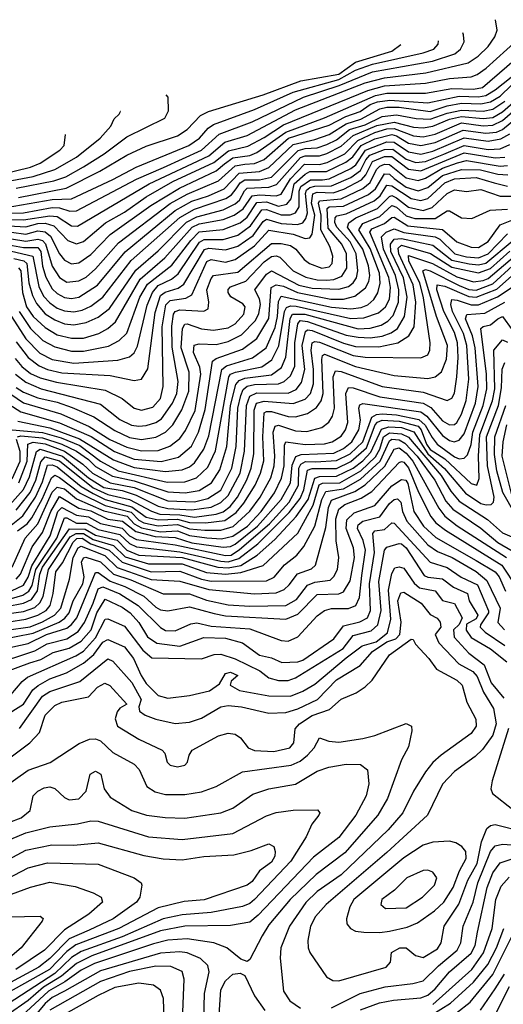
# Model space of a CAD drawing. Extents: x 1173029 to 1307123, y 522559 to 678521.
# Tile 547 of 623: x 1213480 to 1215488, y 666511 to 670597. Entities that reach past the tile are written whole.
import ezdxf

# ---------------------------------------------------------------- set-up
doc = ezdxf.new("R2010")
doc.units = 0

msp = doc.modelspace()

# ---------------------------------------------------------------- linework, layer by layer
at = {"layer": '0CON10XD'}
for points in [[(1213435, 669768.1), (1213495, 669765.9), (1213605, 669783.3), (1213635, 669779.5), (1213695, 669741.6), (1213719.7, 669740.3), (1214017, 669915), (1214265, 670031.4), (1214332.2, 670087.8), (1214425, 670116.3), (1214625, 670222.8), (1214915, 670334.4), (1214995, 670355.8), (1215165.9, 670375.9), (1215342.2, 670417.8), (1215383.7, 670445), (1215424.8, 670485), (1215453.1, 670525), (1215462.5, 670552.5), (1215455.8, 670596.7)], [(1213435, 669740.8), (1213505, 669736.8), (1213555, 669751.4), (1213585, 669751.6), (1213621.8, 669741.8), (1213679.7, 669679.7), (1213715, 669666.1), (1213745, 669676.5), (1213836.5, 669753.5), (1213915, 669798.3), (1214005, 669861.5), (1214115, 669924.5), (1214285.7, 670004.3), (1214346.9, 670053.1), (1214427.7, 670072.3), (1214495, 670107.6), (1214575, 670160.4), (1214925, 670303.1), (1214995, 670322.2), (1215165, 670333.4), (1215265, 670352.9), (1215355, 670360.1), (1215380.3, 670369.7), (1215417.1, 670395), (1215589.1, 670550.9)], [(1213435, 669793.3), (1213495, 669794.8), (1213615, 669817.8), (1213645, 669816), (1213688.4, 669801.6), (1213715, 669803), (1213964.8, 669935.2), (1214076.2, 669983.8), (1214234.6, 670055.4), (1214308.3, 670121.7), (1214445, 670172.4), (1214658.3, 670275), (1214806.1, 670323.9), (1214945, 670379.7), (1215194.3, 670424.3), (1215286.6, 670455), (1215311.1, 670475), (1215325.8, 670505), (1215323.4, 670533.4), (1215319.9, 670541.7)], [(1213422.9, 669817.1), (1213615, 669850.3), (1213695, 669853.6), (1213866.8, 669933.2), (1213963.2, 669985), (1214182.3, 670075), (1214226, 670105), (1214262.9, 670147.1), (1214285, 670161.6), (1214455, 670223.3), (1214615, 670295.3), (1214805, 670348), (1214875, 670387.3), (1214945, 670412.6), (1215155, 670459.5), (1215200, 670475), (1215217.4, 670495), (1215219.5, 670509)], [(1213445, 669715.3), (1213505, 669706.4), (1213555, 669720.1), (1213585.8, 669715.8), (1213607.9, 669697.9), (1213645.1, 669625.1), (1213665, 669599.2), (1213695, 669583), (1213725, 669587.2), (1213775, 669622.1), (1213855, 669705.2), (1214024.9, 669825.1), (1214142.7, 669897.3), (1214295, 669969.1), (1214330.9, 669999.1), (1214365, 670023.8), (1214435, 670033.1), (1214465, 670045.8), (1214585, 670130.3), (1214745, 670189.4), (1214957.9, 670282.1), (1215005, 670291.7), (1215165, 670291.9), (1215275, 670311.6), (1215365, 670308), (1215401.2, 670315), (1215634.7, 670515.3)], [(1213475, 669858.8), (1213672.5, 669897.5), (1213812.6, 669967.4), (1213925.1, 670034.9), (1214005, 670071.7), (1214135, 670115.2), (1214175, 670141.2), (1214230.7, 670199.3), (1214263.8, 670216.2), (1214490.4, 670285), (1214646.6, 670343.4), (1214805, 670370.9), (1214875, 670420.1), (1215025, 670466.2), (1215062, 670493.9)], [(1213445, 669687.8), (1213505, 669677.9), (1213555, 669686.4), (1213575, 669680.9), (1213587, 669667), (1213615, 669574.1), (1213645, 669527.4), (1213675, 669507.8), (1213725, 669512.3), (1213755, 669528.1), (1213795, 669562.5), (1213889.5, 669670.5), (1214105, 669833.8), (1214175, 669872.8), (1214305, 669928), (1214375, 669990.5), (1214415, 669996.7), (1214455, 669999.8), (1214495, 670016.5), (1214595.7, 670104.3), (1214765, 670159.1), (1214834.5, 670195.5), (1214893.3, 670215), (1214935.8, 670244.2), (1214965, 670255.8), (1215016.7, 670263.3), (1215175, 670251.2), (1215305, 670279.1), (1215385, 670276.8), (1215415, 670281.9), (1215454.2, 670305), (1215554.2, 670385)], [(1213435, 669661.8), (1213495, 669651.4), (1213555, 669651.6), (1213567.4, 669635), (1213574.4, 669574.4), (1213587.5, 669527.5), (1213615, 669479.2), (1213635, 669460.2), (1213665, 669443.9), (1213695, 669439.3), (1213725, 669445.5), (1213802.7, 669495), (1213917.2, 669632.8), (1214125, 669804.5), (1214195, 669843.6), (1214264.2, 669865.8), (1214328.8, 669895), (1214390.5, 669959.5), (1214475, 669966.6), (1214515, 669983.2), (1214615, 670079.3), (1214705, 670099.7), (1214765, 670120.5), (1214835.8, 670164.2), (1214896.4, 670183.6), (1214975, 670226.8), (1215005, 670233.4), (1215055, 670233.4), (1215185, 670215.4), (1215255, 670238.7), (1215315, 670250.4), (1215395, 670247.2), (1215434.7, 670255.3), (1215475, 670279.1), (1215522.3, 670325)], [(1213445, 669635.9), (1213534.8, 669614.8), (1213559, 669489), (1213579, 669449), (1213605, 669421.1), (1213635, 669399.9), (1213665, 669388.3), (1213705, 669384.6), (1213738.4, 669391.6), (1213775, 669408.4), (1213825.5, 669444.5), (1213942.9, 669597.1), (1214144.1, 669775.9), (1214205, 669810.3), (1214335.8, 669854.2), (1214359.6, 669870.4), (1214379, 669895), (1214395, 669919.6), (1214415, 669931.6), (1214475, 669931.4), (1214525, 669943.8), (1214635.8, 670054.2), (1214665, 670062.7), (1214715, 670065.5), (1214755, 670078.6), (1214795, 670098.5), (1214848.8, 670141.2), (1214915, 670161), (1214985, 670194.8), (1215045, 670201.4), (1215126.3, 670186.3), (1215185, 670183.3), (1215255, 670208.8), (1215315, 670221.1), (1215405, 670217), (1215445, 670224.9), (1215495, 670258.7)], [(1213455, 669606.1), (1213496.5, 669596.5), (1213509.5, 669585), (1213517.2, 669505), (1213532.2, 669452.2), (1213548.8, 669418.8), (1213585, 669376.1), (1213625, 669350.5), (1213665, 669334.9), (1213705, 669330.4), (1213755, 669339.4), (1213805, 669361.8), (1213852, 669398), (1213962.4, 669557.6), (1214055, 669637.6), (1214173, 669757), (1214215, 669778.8), (1214325, 669807.1), (1214375, 669832.4), (1214392.2, 669847.8), (1214413, 669887), (1214425, 669897.3), (1214515, 669901.2), (1214546.8, 669913.2), (1214645.5, 670025), (1214665, 670032.1), (1214725, 670031.2), (1214755, 670040.9), (1214815, 670071.3), (1214864, 670116), (1214962.5, 670157.5), (1215035, 670171.4), (1215115, 670150.4), (1215155, 670147.4), (1215195, 670154.6), (1215265, 670183.2), (1215315, 670194.4), (1215405, 670186.2), (1215445, 670191), (1215485, 670214.1), (1215575, 670292.7)], [(1213465, 669898), (1213621.8, 669928.2), (1213670.8, 669945), (1213745, 669986.3), (1213829.9, 670040.1), (1213925, 670111.2), (1214082, 670188), (1214098.3, 670218.3), (1214096, 670275), (1214088.3, 670284.2)], [(1213424.6, 669925), (1213535, 669945.8), (1213625, 669975.4), (1213715, 670026.5), (1213813.2, 670105), (1213858.8, 670155), (1213871.8, 670185), (1213892.2, 670205), (1213897.8, 670215), (1213896.8, 670216)], [(1213475, 669567.3), (1213484.3, 669555), (1213490.6, 669465), (1213508.2, 669405), (1213535.4, 669365), (1213585, 669318.6), (1213635, 669289.1), (1213695, 669274.3), (1213745, 669275.5), (1213807.9, 669295), (1213845, 669314.8), (1213877.5, 669342.5), (1213980.5, 669519.5), (1214082.2, 669607.8), (1214196.2, 669735), (1214225, 669749.7), (1214325, 669767), (1214371, 669785), (1214408.4, 669811.6), (1214445, 669865.1), (1214475, 669869.4), (1214545, 669866.2), (1214565, 669871.9), (1214603.8, 669936.2), (1214663.1, 669996.9), (1214725, 669995.6), (1214756.6, 670003.4), (1214829.4, 670040.6), (1214884.2, 670095.8), (1214955, 670129), (1215005, 670143.1), (1215035, 670144.8), (1215115, 670114.7), (1215155, 670110.7), (1215205, 670121.6), (1215315, 670168.8), (1215405, 670156.4), (1215445, 670158.7), (1215485, 670177.7), (1215568.8, 670251.2)], [(1213477.1, 669385), (1213524.9, 669314.9), (1213575.8, 669265.8), (1213625, 669238.4), (1213695, 669220.5), (1213745, 669220.8), (1213848, 669242), (1213893.4, 669265), (1213924.4, 669295.6), (1213977.9, 669445), (1214010.9, 669499.1), (1214111.5, 669578.5), (1214189.8, 669680.2), (1214225, 669715.6), (1214325, 669726.2), (1214395, 669753.8), (1214425, 669777.4), (1214465, 669837.7), (1214505, 669840.6), (1214555, 669823.4), (1214588.6, 669831.4), (1214607.2, 669852.8), (1214619.6, 669915), (1214665, 669956), (1214685, 669966.3), (1214753.4, 669966.6), (1214834.8, 670005.2), (1214862.8, 670027.2), (1214897.4, 670075), (1214955, 670102.4), (1215025, 670120.2), (1215045, 670114.9), (1215095, 670084.2), (1215145, 670074.7), (1215205, 670087.2), (1215322, 670138), (1215415, 670125.7), (1215460.3, 670129.7), (1215485, 670141.2), (1215580.1, 670219.9)], [(1213405, 669955.8), (1213525, 669984.6), (1213565, 670001.7), (1213646.2, 670055), (1213664.6, 670075), (1213670.5, 670120)], [(1213446.1, 669365), (1213505, 669272.3), (1213563.2, 669213.2), (1213615, 669185.9), (1213705, 669170.8), (1213886.7, 669183.3), (1213935, 669197.9), (1213955, 669214.7), (1213968.7, 669241.3), (1214008.5, 669411.5), (1214030.6, 669465), (1214055, 669492.9), (1214109.6, 669520.4), (1214137.4, 669542.6), (1214226.2, 669673.8), (1214245.4, 669684.6), (1214325, 669684.5), (1214385, 669702.3), (1214438.7, 669741.3), (1214485, 669807.9), (1214505, 669809), (1214565, 669786.3), (1214602.7, 669787.3), (1214625, 669794.6), (1214640, 669820), (1214640.4, 669885), (1214647.8, 669905), (1214687.9, 669932.1), (1214737.9, 669932.1), (1214765, 669935.8), (1214855, 669978.7), (1214876.3, 669995), (1214915.4, 670054.6), (1215005, 670089.5), (1215035, 670088.1), (1215095, 670048.7), (1215145, 670039.2), (1215195, 670051.7), (1215325, 670106.6), (1215425, 670092.7), (1215478.1, 670101.9), (1215515, 670122.6)], [(1213465, 669259.6), (1213515.1, 669195.1), (1213560.1, 669160.1), (1213595, 669144.7), (1213655, 669130.8), (1213855, 669119.8), (1213955, 669099.5), (1213985, 669105.3), (1214012.1, 669147.9), (1214041.7, 669381.7), (1214065, 669452.7), (1214083.8, 669466.2), (1214137.2, 669482.8), (1214160.8, 669499.2), (1214246.9, 669643.1), (1214265, 669648.9), (1214335, 669640.9), (1214385, 669657), (1214448.8, 669701.2), (1214490.4, 669759.6), (1214505, 669768.9), (1214565, 669750.7), (1214633.1, 669746.9), (1214655, 669753.4), (1214668.4, 669771.6), (1214675.1, 669794.9), (1214666.6, 669875), (1214671.4, 669888.6), (1214685, 669900.8), (1214705, 669906.2), (1214775, 669906.8), (1214855, 669941.1), (1214895, 669970.7), (1214917.4, 670015), (1214934.3, 670035), (1214995, 670058), (1215029, 670059), (1215085, 670017.4), (1215125, 670003.5), (1215165, 670008.7), (1215240.8, 670039.2), (1215325, 670075.1), (1215425, 670058.6), (1215475, 670060.9), (1215515, 670078.2)], [(1213461, 669191), (1213487.8, 669157.8), (1213525, 669127.8), (1213565, 669110.1), (1213632, 669092), (1213835, 669059.7), (1213905.3, 669025), (1213955.4, 668985), (1213985, 668975.6), (1214032, 668988), (1214064.8, 669025), (1214075.5, 669075), (1214072, 669322), (1214086.6, 669413.4), (1214105, 669431.7), (1214169.4, 669440.6), (1214195.1, 669454.9), (1214256.4, 669593.6), (1214275, 669601.5), (1214335, 669590.5), (1214375, 669601.1), (1214455, 669658.7), (1214515, 669723.1), (1214615, 669706.6), (1214665, 669688.8), (1214685, 669691.6), (1214695, 669706.9), (1214705.9, 669785), (1214692, 669835), (1214696.7, 669873.3), (1214715, 669880.3), (1214781.7, 669878.3), (1214826.4, 669893.6), (1214898.6, 669931.4), (1214917.7, 669952.3), (1214945, 670007.7), (1214995, 670028.3), (1215025, 670028.5), (1215095, 669976.2), (1215145, 669969.5), (1215325, 670043.5), (1215455, 670023.7), (1215495, 670026.3)], [(1213461.5, 669125), (1213505, 669092), (1213568.5, 669065), (1213815, 669000.5), (1213895, 668938.1), (1213944.2, 668914.2), (1213975, 668909.4), (1214005, 668913), (1214045.4, 668924.6), (1214069.1, 668940.9), (1214114.9, 669005), (1214132.6, 669045), (1214137.4, 669095), (1214112.8, 669237.2), (1214111.5, 669325), (1214118, 669375), (1214125, 669386.2), (1214145, 669392.9), (1214245, 669386.4), (1214262.6, 669397.4), (1214265.3, 669424.7), (1214257.1, 669475), (1214275, 669522.9), (1214285, 669534.8), (1214385, 669549.3), (1214525, 669668.1), (1214565, 669668.5), (1214605, 669659.3), (1214626, 669645), (1214661.1, 669601.1), (1214683.1, 669585), (1214735, 669565.6), (1214765, 669570.8), (1214778, 669585), (1214780.4, 669615), (1214768.4, 669655), (1214730, 669725), (1214731.5, 669785), (1214720.4, 669835), (1214724.6, 669845), (1214815, 669852.9), (1214905, 669896.4), (1214935, 669921.5), (1214961.1, 669975), (1214975, 669989.4), (1214995, 669997), (1215015, 669995.8), (1215085, 669940.4), (1215135, 669928.8), (1215165, 669938.5), (1215235, 669980.8), (1215297.6, 670002.4), (1215335, 670011.9), (1215475, 669989.1), (1215505, 669991.9)], [(1213465, 669070.5), (1213495, 669051), (1213555, 669026.7), (1213635, 669009), (1213697.5, 668987.5), (1213788, 668948), (1213875, 668891.4), (1213935, 668863), (1213985, 668854), (1214045, 668863.7), (1214085.7, 668885), (1214115.1, 668914.9), (1214152.7, 668977.3), (1214182.6, 669055), (1214183.8, 669133.8), (1214149.7, 669235), (1214155.8, 669315), (1214165, 669333.2), (1214175, 669334.8), (1214235, 669313.3), (1214285, 669307.6), (1214345, 669317.7), (1214375.2, 669335), (1214411.1, 669375), (1214415.7, 669405), (1214406.8, 669416.8), (1214356.9, 669446.9), (1214345.2, 669465), (1214345, 669476.7), (1214355, 669488), (1214418.5, 669511.5), (1214495, 669592.1), (1214525, 669614.1), (1214545, 669617), (1214560.7, 669610.7), (1214616, 669555), (1214667.6, 669527.6), (1214715, 669516.8), (1214755.5, 669515.5), (1214785, 669518.6), (1214818.1, 669531.9), (1214839, 669565), (1214836.4, 669625), (1214817.2, 669665), (1214760.8, 669730.8), (1214756.5, 669813.5), (1214765, 669819.9), (1214825, 669822.9), (1214928.5, 669871.5), (1214957, 669895), (1214995, 669956.8), (1215015, 669954.9), (1215035, 669938.2), (1215085, 669902.3), (1215135, 669886.7), (1215175, 669900.2), (1215235, 669950.6), (1215315, 669975.3), (1215393.7, 669973.7), (1215465, 669955.6), (1215507.6, 669952.4)], [(1213442.5, 669042.5), (1213495, 669006.6), (1213651, 668961), (1213768.6, 668908.6), (1213854.4, 668855), (1213925, 668822.2), (1213985, 668806.9), (1214055, 668808.6), (1214103.3, 668826.7), (1214145, 668858), (1214168.5, 668891.5), (1214208.3, 668975), (1214232, 669125), (1214227.2, 669155), (1214201.8, 669215), (1214204, 669246), (1214225, 669252.1), (1214295, 669249.3), (1214345, 669261), (1214400.6, 669289.4), (1214458.8, 669348.8), (1214473.1, 669376.9), (1214479.5, 669415), (1214475, 669438.2), (1214455.6, 669475), (1214505, 669540.2), (1214525, 669554.8), (1214639.3, 669495), (1214695, 669482.6), (1214805, 669478.4), (1214845, 669489.7), (1214865.2, 669504.8), (1214878.8, 669525), (1214884.6, 669555), (1214876.4, 669625), (1214852.2, 669675), (1214796.4, 669735), (1214788.8, 669755), (1214790.2, 669775), (1214797.1, 669782.9), (1214835, 669791.4), (1214952.2, 669845), (1214976.1, 669865), (1215005, 669910.5), (1215025, 669906.5), (1215105, 669854.5), (1215145, 669846.1), (1215175.4, 669854.6), (1215245, 669920.1), (1215285, 669936.4), (1215375, 669941.7), (1215450.2, 669919.8), (1215505, 669906)], [(1213485, 668969), (1213645, 668923.3), (1213776.4, 668866.4), (1213874, 668804), (1213955, 668773.4), (1214066.7, 668763.3), (1214138.9, 668781.1), (1214193, 668827), (1214222.1, 668885), (1214250.6, 668979.4), (1214280.7, 669179.3), (1214295, 669190.2), (1214405, 669228.7), (1214465, 669273.5), (1214513.9, 669356.1), (1214523.6, 669485), (1214545, 669496.7), (1214575, 669490.3), (1214634, 669464), (1214772.5, 669437.5), (1214825, 669436.6), (1214871.1, 669448.9), (1214915.5, 669484.5), (1214929.4, 669510.6), (1214933.7, 669535), (1214928, 669575), (1214904.4, 669645), (1214840.5, 669735), (1214846.7, 669753.3), (1214875.3, 669774.7), (1214965, 669812.6), (1215015, 669863.3), (1215025, 669866.5), (1215045, 669857.7), (1215095, 669818.9), (1215155, 669804.7), (1215192.9, 669817.1), (1215255, 669875.7), (1215285, 669890.9), (1215335, 669883.5), (1215395, 669891.8), (1215475, 669864.6), (1215525, 669864)], [(1214967, 669463), (1214976.1, 669503.9), (1214973.5, 669545), (1214935, 669647.7), (1214887.8, 669725), (1214905, 669751.1), (1214975, 669779.5), (1215025, 669825.1), (1215045, 669818.4), (1215085, 669783.2), (1215121, 669771), (1215205, 669771.6), (1215255, 669803.5), (1215265, 669804.1), (1215315, 669774), (1215358.1, 669771.9), (1215433.2, 669806.8), (1215505, 669810.7)], [(1213815.1, 668765), (1213888.8, 668725), (1214092.3, 668677.7), (1214165, 668678.4), (1214213.6, 668695), (1214260.6, 668739.4), (1214293.1, 668806.9), (1214348, 669115), (1214355.6, 669125), (1214376.3, 669133.7), (1214485, 669155.4), (1214526.6, 669185), (1214556.3, 669243.7), (1214579.9, 669385), (1214587.9, 669402.1), (1214605, 669409.2), (1214628, 669408), (1214855, 669357.1), (1214908.9, 669358.9), (1214970.1, 669379.9), (1214999.2, 669405), (1215015, 669437.3), (1215019.7, 669485), (1215013.4, 669526.6), (1214933.5, 669715), (1214941.6, 669728.4), (1214995, 669751), (1215025, 669776.2), (1215035, 669777.2), (1215091.7, 669741.7), (1215235.7, 669725.7), (1215295, 669674.5), (1215355, 669653.1), (1215385, 669651.5), (1215425, 669675.7), (1215475, 669744.8), (1215545, 669773.5)], [(1213471.1, 668865), (1213485, 668870), (1213575, 668861), (1213655, 668835.7), (1213715, 668806.4), (1213765, 668771.4), (1213795, 668742.1), (1213865, 668701.6), (1213955, 668682.4), (1214095, 668636.7), (1214167.5, 668632.5), (1214225, 668642.7), (1214275.9, 668675), (1214311.3, 668728.7), (1214340.2, 668825), (1214355.7, 668995), (1214376.9, 669083.2), (1214391, 669099), (1214415, 669108.6), (1214525, 669122.3), (1214567.4, 669152.6), (1214585, 669195.5), (1214603.6, 669356.4), (1214612.4, 669375), (1214664.1, 669374.1), (1214885, 669313.1), (1214935, 669317), (1214981, 669329), (1215008.4, 669345), (1215030.6, 669369.4), (1215052.5, 669425), (1215054.1, 669475), (1215040.9, 669535), (1214991.1, 669645), (1214982.3, 669695), (1215001.7, 669715), (1215035, 669728.3), (1215075, 669713.1), (1215205.3, 669695.3), (1215225, 669685.3), (1215287.1, 669625), (1215335, 669612.2), (1215385, 669608.8), (1215425.3, 669625), (1215505, 669708.4)], [(1214397.4, 669037.4), (1214407.6, 669062.4), (1214425, 669075.5), (1214455, 669082.1), (1214554.5, 669085.5), (1214578.3, 669095), (1214605, 669118.3), (1214621.8, 669158.2), (1214622.4, 669255), (1214634.5, 669335), (1214645, 669347.8), (1214675, 669344.8), (1214835, 669287.4), (1214885, 669278.7), (1214935, 669276.2), (1214985, 669283.4), (1215022.8, 669297.2), (1215048.1, 669315), (1215078.2, 669365), (1215088.6, 669445), (1215073.9, 669525), (1215020.8, 669635), (1215019.7, 669665), (1215034.3, 669685.7), (1215065, 669688.9), (1215195, 669660.8), (1215275, 669599.3), (1215346.8, 669583.2), (1215385, 669579.5), (1215415, 669585.9), (1215525, 669678)], [(1213437.8, 668582.2), (1213495, 668646.5), (1213520.8, 668699.2), (1213549.8, 668805), (1213565, 668814.4), (1213657.7, 668785), (1213765, 668695.5), (1213829.7, 668655), (1213905, 668642.2), (1213963.7, 668623.7), (1214055, 668577.3), (1214095, 668568.2), (1214195, 668562.4), (1214275, 668573.7), (1214315, 668593.2), (1214345, 668621.6), (1214394.7, 668715), (1214413.9, 668806.1), (1214421.8, 668995), (1214435.5, 669034.5), (1214465, 669048.3), (1214595, 669047.1), (1214627.5, 669062.5), (1214649.4, 669090.6), (1214663.2, 669145), (1214653.3, 669245), (1214666.7, 669303.3), (1214675, 669308.9), (1214695, 669306.6), (1214825, 669253.7), (1214875, 669240.2), (1214970.8, 669239.2), (1215050, 669255), (1215096.5, 669285), (1215117.3, 669322.7), (1215124.9, 669424.9), (1215113.5, 669496.5), (1215053.7, 669625), (1215052, 669648), (1215065, 669661.4), (1215186.1, 669626.1), (1215275, 669569), (1215385, 669546.3), (1215435, 669563.7), (1215515, 669635.6)], [(1213465, 668560.9), (1213523.5, 668635), (1213546.8, 668685), (1213567.6, 668762.4), (1213585, 668782.2), (1213645, 668765.3), (1213785, 668653.9), (1213845, 668626.2), (1213935.8, 668605.8), (1214026.9, 668556.9), (1214061.8, 668545), (1214145, 668542.5), (1214205, 668532.4), (1214296.1, 668543.9), (1214325, 668554), (1214353.2, 668576.8), (1214383.7, 668615), (1214423, 668687), (1214441, 668735), (1214452.5, 668795), (1214454.1, 668975.9), (1214463.8, 669005), (1214495, 669013.6), (1214615, 669003.6), (1214665, 669022.3), (1214687, 669045), (1214699.9, 669085), (1214700.4, 669145), (1214689.9, 669225), (1214694.5, 669255.5), (1214705, 669261.6), (1214725, 669257.8), (1214805, 669226.9), (1214865, 669202.9), (1214913.8, 669196.2), (1215145, 669193.3), (1215175, 669205.6), (1215183.4, 669225), (1215184.2, 669255), (1215157.4, 669442.6), (1215141.1, 669505), (1215096.4, 669595), (1215095, 669618), (1215194.4, 669584.4), (1215295, 669529.2), (1215365, 669508.4), (1215405, 669513.7), (1215425, 669522.7), (1215534.1, 669615)], [(1213437.1, 668492.9), (1213492.1, 668537.9), (1213545.6, 668615), (1213575, 668678.8), (1213595, 668748), (1213615, 668749.7), (1213635, 668741.5), (1213735, 668658.9), (1213785, 668630.5), (1213835, 668604.9), (1213945, 668574.4), (1214005, 668532.3), (1214055, 668521.4), (1214135, 668523.5), (1214185, 668509.4), (1214252, 668508), (1214332.3, 668517.7), (1214378.6, 668551.4), (1214410.3, 668589.7), (1214457.8, 668665), (1214480.2, 668715), (1214493.6, 668766.4), (1214489, 668865), (1214494.7, 668965.3), (1214505, 668971.3), (1214525, 668970.7), (1214595, 668950.3), (1214625, 668948.9), (1214675, 668962.1), (1214712.1, 668987.9), (1214731.4, 669015), (1214739.4, 669045), (1214734, 669186), (1214737.2, 669202.8), (1214745, 669209.2), (1214875, 669157.3), (1215035, 669120.6), (1215175, 669107.7), (1215205.2, 669114.8), (1215231.1, 669135), (1215252.6, 669187.4), (1215256.1, 669245), (1215211.2, 669365), (1215154.4, 669555), (1215165, 669560), (1215185, 669554.9), (1215305, 669493.6), (1215345, 669477.4), (1215375, 669473.8), (1215445, 669501.1), (1215526.3, 669575)], [(1213471, 668475), (1213510.3, 668505), (1213530.2, 668529.8), (1213573.6, 668606.4), (1213611.4, 668695), (1213625, 668705.8), (1213645, 668697), (1213731.4, 668631.4), (1213835, 668581.2), (1213942.8, 668552.8), (1213975, 668520.3), (1213995, 668508.9), (1214055, 668496.5), (1214135, 668501.6), (1214185, 668483.3), (1214248.2, 668478.2), (1214315, 668478.7), (1214366.4, 668493.6), (1214435, 668556.5), (1214478.2, 668615), (1214522.1, 668695), (1214536.2, 668745), (1214539.6, 668785), (1214532.6, 668885), (1214540.1, 668909.9), (1214555, 668913.4), (1214625, 668890.8), (1214672.3, 668887.7), (1214735, 668904.3), (1214763.2, 668926.8), (1214778.1, 668951.9), (1214787.5, 668985), (1214781.6, 669115), (1214791.1, 669138.9), (1214815, 669136.7), (1214984.5, 669075), (1215155, 669051.1), (1215255, 669015.9), (1215274, 669026), (1215285, 669046.5), (1215294.5, 669114.5), (1215300.8, 669195), (1215298, 669255), (1215285, 669298.4), (1215241.3, 669385), (1215211.7, 669475), (1215213.9, 669496.1), (1215245, 669490.8), (1215345, 669447.8), (1215375, 669445.8), (1215461.5, 669478.5), (1215535, 669542.7)], [(1213448.3, 668325), (1213502.1, 668445), (1213555, 668504.8), (1213614, 668636), (1213635, 668657.3), (1213665, 668649.8), (1213715, 668607.9), (1213828.7, 668558.7), (1213926.1, 668536.1), (1213954.4, 668505), (1213985, 668487.7), (1214065, 668471.2), (1214135, 668475.8), (1214185, 668455.9), (1214256.9, 668446.9), (1214318.3, 668441.7), (1214365, 668452.7), (1214425.6, 668495), (1214482.5, 668555), (1214537.5, 668632.5), (1214566.7, 668693.3), (1214577.4, 668745), (1214579.2, 668830.8), (1214584.6, 668845.4), (1214665, 668833.2), (1214745, 668837.1), (1214776.8, 668845), (1214815, 668868.4), (1214833.2, 668895), (1214842.4, 668925), (1214834.4, 669045.6), (1214845, 669070), (1214865, 669068.3), (1214975, 669031.6), (1215155, 669005.1), (1215187.2, 668987.2), (1215235, 668931.8), (1215265, 668914.8), (1215285, 668917.3), (1215295, 668925.3), (1215315, 668959.7), (1215334, 669016), (1215344.4, 669105), (1215336.1, 669245), (1215322.3, 669295), (1215277.1, 669385), (1215269.9, 669415), (1215274.9, 669435.1), (1215296.8, 669433.2), (1215355, 669412.8), (1215385, 669413.5), (1215464, 669446), (1215525, 669486.4)], [(1213471.2, 668931.2), (1213605, 668903.4), (1213727.7, 668857.7), (1213869.4, 668769.4), (1213955, 668738.1), (1214085, 668721.1), (1214155, 668728.5), (1214185, 668740.9), (1214205, 668757.1), (1214244.3, 668815), (1214265, 668870), (1214319.2, 669145), (1214339.2, 669160.8), (1214446.9, 669193.1), (1214503, 669235), (1214540.3, 669319.7), (1214550.9, 669365), (1214555, 669426.7), (1214565, 669449.4), (1214775, 669403), (1214855, 669397.2), (1214897.5, 669402.4), (1214925, 669413.5), (1214950.7, 669435), (1214967, 669463)], [(1213464.8, 668275), (1213482.5, 668295), (1213531, 668409), (1213575, 668468.9), (1213609.6, 668555), (1213645, 668618), (1213725, 668569.4), (1213775, 668557.8), (1213845, 668524.5), (1213906.1, 668516.1), (1213962.5, 668472.5), (1214042.5, 668452.5), (1214125, 668447.5), (1214195, 668425.4), (1214325, 668407.7), (1214355, 668409.9), (1214375, 668420.4), (1214467.7, 668495), (1214565.8, 668605), (1214603.8, 668675), (1214611.7, 668748.3), (1214625.9, 668784.1), (1214648, 668792), (1214785, 668798.2), (1214825, 668816.5), (1214859.5, 668845), (1214888.4, 668895), (1214894.9, 668935), (1214888.6, 668985), (1214892.3, 668997.7), (1214905, 669004.4), (1215145, 668969.6), (1215170.8, 668950.8), (1215235, 668870.8), (1215265, 668850.7), (1215284.8, 668845.2), (1215305, 668851.6), (1215325, 668878.6), (1215372.9, 669005), (1215384.1, 669075), (1215372, 669235), (1215360.9, 669285), (1215331.5, 669355), (1215336.3, 669373.7), (1215411, 669379), (1215495, 669424.6)], [(1213445, 668226.5), (1213495, 668250.2), (1213515, 668283.5), (1213530.5, 668329.5), (1213606.5, 668455), (1213637.4, 668555), (1213655, 668572.2), (1213715, 668539.8), (1213765, 668533.1), (1213815, 668505.2), (1213905, 668486.7), (1213935, 668454.4), (1213965, 668439.1), (1214125, 668417.5), (1214335, 668372.8), (1214358.1, 668375), (1214392.7, 668397.3), (1214517.1, 668505), (1214598.4, 668595), (1214637, 668665), (1214639.3, 668735), (1214647.4, 668752.6), (1214667.3, 668762.7), (1214707.6, 668762.4), (1214795, 668767.3), (1214852.5, 668795), (1214904.9, 668845.1), (1214942.5, 668947.5), (1214961.8, 668958.2), (1214985, 668960.6), (1215045, 668957.1), (1215137.3, 668937.2), (1215164.1, 668914.1), (1215192.2, 668862.2), (1215214.1, 668835), (1215285, 668782.3), (1215305, 668774.9), (1215325, 668776.5), (1215339.4, 668790.6), (1215355, 668833.5), (1215362.3, 668885), (1215405.1, 668995.1), (1215419.3, 669065), (1215418.9, 669125), (1215395.3, 669315), (1215405, 669323.1), (1215435, 669330.4), (1215465, 669355.8), (1215485, 669364.3), (1215525, 669309.4)], [(1213445, 668195.2), (1213492.1, 668207.9), (1213518, 668225), (1213531.5, 668248.5), (1213547, 668315), (1213634.2, 668445), (1213665, 668528.8), (1213675, 668529.1), (1213715, 668507.7), (1213756.6, 668506.6), (1213805, 668481.4), (1213895, 668460.1), (1213935, 668422.9), (1213965, 668408.8), (1214145, 668388.8), (1214315, 668349), (1214345, 668346.8), (1214390, 668360), (1214468, 668422), (1214598.7, 668551.3), (1214645, 668609.9), (1214660.4, 668645), (1214675, 668727.2), (1214695, 668733.9), (1214795, 668734.4), (1214855, 668763.5), (1214920, 668820), (1214956.3, 668915), (1214965, 668926.9), (1214985, 668934.5), (1215055, 668930.6), (1215135, 668909.6), (1215147.4, 668895), (1215169.1, 668835), (1215185, 668812.6), (1215245, 668774), (1215355, 668671.2), (1215377.8, 668665), (1215387.4, 668692.6), (1215384.7, 668784.7), (1215390.2, 668875), (1215443, 669015), (1215452.7, 669065), (1215448.3, 669225), (1215485, 669267.9), (1215505, 669259)], [(1213425, 668161.7), (1213495, 668174.6), (1213528.9, 668191.1), (1213553.4, 668226.6), (1213562.7, 668295), (1213574.5, 668325), (1213686.4, 668483.6), (1213751.9, 668481.9), (1213795, 668457.8), (1213885, 668436.3), (1213925, 668394.9), (1213975, 668374.1), (1214155, 668364.3), (1214302.2, 668325), (1214345, 668322.1), (1214397.8, 668332.2), (1214465.5, 668374.5), (1214539.9, 668440.1), (1214627.5, 668535), (1214677.9, 668605), (1214705.4, 668694.6), (1214725, 668701.3), (1214795, 668701.7), (1214864.5, 668735.5), (1214904.5, 668765.5), (1214938.4, 668801.6), (1214982.5, 668897.5), (1215012.9, 668907.1), (1215065, 668903.9), (1215116.5, 668886.5), (1215174.7, 668794.7), (1215244.5, 668734.5), (1215331.1, 668631.1), (1215395, 668589.2), (1215417.2, 668582.8), (1215437.3, 668585), (1215448.1, 668595), (1215450.6, 668615), (1215423.1, 668745), (1215418, 668865), (1215468.2, 668995), (1215481.2, 669068.8), (1215483.6, 669146.4), (1215495, 669173.5)], [(1213476.5, 668675), (1213510.7, 668765), (1213513, 668835), (1213535, 668843.8), (1213585, 668836.3), (1213666.1, 668806.1), (1213742, 668752), (1213782, 668715), (1213855, 668674.8), (1213955, 668655.2), (1214095, 668599.5), (1214205, 668596.2), (1214261, 668609), (1214315, 668644.2), (1214360.3, 668735), (1214379, 668825), (1214386.2, 668985), (1214397.4, 669037.4)], [(1213435, 669000.6), (1213485, 668969)], [(1215537.3, 668545), (1215486.8, 668635), (1215460.8, 668725), (1215452.1, 668792.1), (1215453.5, 668865), (1215498.4, 668995)], [(1215523.5, 668625), (1215483.8, 668785), (1215487.3, 668845), (1215502.3, 668915)], [(1213433.6, 668896.4), (1213575, 668883.3), (1213651.9, 668861.9), (1213729.2, 668829.2), (1213815.1, 668765)], [(1213435, 668131.9), (1213495, 668141.1), (1213542.4, 668157.6), (1213563.7, 668176.3), (1213577.6, 668202.4), (1213599.4, 668315), (1213689, 668451), (1213713.6, 668465), (1213745, 668464.6), (1213785, 668438.8), (1213869.2, 668415), (1213917.6, 668367.6), (1214015, 668338.2), (1214155, 668338.4), (1214255, 668302.9), (1214335, 668295.6), (1214397.9, 668302.1), (1214490.9, 668330.9), (1214635, 668466.2), (1214698.2, 668581.8), (1214723.8, 668666.2), (1214736.8, 668673.2), (1214808.9, 668675), (1214895.8, 668724.2), (1214957.3, 668782.7), (1214974.9, 668815), (1214990.6, 668865), (1215015, 668882.3), (1215065, 668877.5), (1215093.8, 668863.8), (1215230.3, 668705), (1215270, 668640), (1215305, 668598.5), (1215422.8, 668522.8), (1215485, 668467), (1215555, 668436.6)], [(1213435, 668097.7), (1213505, 668108.9), (1213554.8, 668125), (1213589.4, 668145), (1213605.6, 668165), (1213619.1, 668215), (1213629.1, 668305), (1213658, 668342), (1213701.5, 668428.5), (1213717, 668443), (1213738.4, 668445), (1213775, 668421.8), (1213851.5, 668395), (1213904.8, 668344.8), (1214025, 668305.6), (1214145, 668308.6), (1214235, 668274.9), (1214275, 668266.7), (1214505, 668267.4), (1214537.1, 668282.9), (1214578.8, 668335), (1214630, 668375), (1214659.1, 668410.9), (1214705.8, 668494.3), (1214735.1, 668604.9), (1214751.7, 668638.3), (1214825, 668650.4), (1214895, 668690.5), (1214977, 668765), (1215015, 668849.1), (1215025, 668855.2), (1215055, 668852.4), (1215079, 668839), (1215130.6, 668785), (1215203.3, 668685), (1215249.1, 668599.1), (1215278.5, 668565), (1215395, 668486.8), (1215465, 668427.6), (1215525, 668392.4)], [(1213448.6, 668691.4), (1213480.9, 668765), (1213481.1, 668805), (1213466, 668855)], [(1213425, 668062.9), (1213522.8, 668077.2), (1213575, 668097.5), (1213624, 668126), (1213650.6, 668155), (1213685.8, 668275), (1213702.1, 668365), (1213722.6, 668405), (1213735, 668412.1), (1213832.8, 668372.8), (1213885, 668323.7), (1214025, 668273.3), (1214145, 668267.2), (1214265, 668231.5), (1214455, 668213.4), (1214545, 668218.5), (1214578.3, 668231.7), (1214599.2, 668250.8), (1214633.5, 668296.5), (1214691.7, 668318.3), (1214707.6, 668332.4), (1214750.8, 668489.2), (1214762, 668572), (1214775, 668602.2), (1214871, 668639), (1214913.8, 668666.2), (1214996.2, 668743.8), (1215035, 668813.8), (1215055, 668819.4), (1215085, 668797.4), (1215112.2, 668765), (1215220, 668570), (1215245.6, 668535.6), (1215296.3, 668496.3), (1215501.4, 668365)], [(1213393.1, 668023.1), (1213535, 668050.1), (1213643.3, 668096.7), (1213667.3, 668112.7), (1213684.4, 668135), (1213701.1, 668185), (1213742.1, 668255), (1213748, 668285), (1213735.7, 668345), (1213745, 668362.9), (1213754.5, 668365.5), (1213815, 668346.1), (1213869, 668295), (1213941.4, 668271.4), (1214075, 668214.1), (1214185, 668213.7), (1214255, 668187.8), (1214345, 668168.4), (1214435, 668162.1), (1214585, 668166), (1214629.4, 668190.6), (1214675, 668250.4), (1214705, 668262.7), (1214769.2, 668270.8), (1214785, 668285.4), (1214799.6, 668315), (1214804.8, 668365), (1214793.8, 668433.8), (1214793.3, 668525), (1214805.1, 668564.9), (1214830, 668585), (1214898.5, 668611.5), (1214942, 668638), (1215055, 668759.6), (1215065, 668763.7), (1215075, 668760.2), (1215095, 668736.8), (1215135.4, 668635.4), (1215187, 668535), (1215208.2, 668508.2), (1215247.6, 668477.6), (1215482.7, 668332.7), (1215545, 668238.7)], [(1213335, 667969.7), (1213515, 668007.2), (1213591.3, 668045), (1213675, 668070.9), (1213695, 668086.2), (1213716.4, 668115), (1213795, 668302.2), (1213805, 668302.1), (1213855, 668266.8), (1213916.5, 668245), (1213995, 668204), (1214045, 668158.8), (1214065, 668148), (1214095, 668143.2), (1214185, 668159.7), (1214287.5, 668132.5), (1214335, 668123.3), (1214585, 668109.4), (1214635, 668129.4), (1214715, 668211.4), (1214805, 668213.5), (1214825, 668221.7), (1214852.6, 668267.4), (1214870.3, 668365), (1214865.8, 668405), (1214835.3, 668485), (1214838.7, 668521.3), (1214869.2, 668550.8), (1214955, 668581), (1215025, 668661.9), (1215065, 668688.4), (1215083.3, 668685), (1215091.4, 668671.4), (1215116.4, 668555), (1215156.1, 668495), (1215207.8, 668447.8), (1215375, 668352.4), (1215455, 668305.1), (1215470.8, 668285), (1215496.8, 668225)], [(1213361.6, 667918.4), (1213543, 667977), (1213593.1, 668006.9), (1213675, 668027.7), (1213721.9, 668058.1), (1213748.1, 668095), (1213785.1, 668175), (1213805, 668234.8), (1213825, 668242.6), (1213895, 668214.4), (1213971.6, 668165), (1214064.6, 668074.6), (1214085, 668062.2), (1214125, 668060.7), (1214190.4, 668089.6), (1214215, 668094.1), (1214275, 668079.7), (1214435, 668068.9), (1214565, 668020.5), (1214595, 668018.2), (1214635, 668035.5), (1214715, 668122), (1214745.5, 668144.5), (1214775, 668152.6), (1214845, 668153.4), (1214875.1, 668164.9), (1214891.1, 668198.9), (1214900.2, 668290.2), (1214916.4, 668395), (1214906.6, 668435), (1214882.6, 668485), (1214885, 668499.7), (1214904.1, 668515.9), (1214975, 668534.2), (1215015, 668588.6), (1215035, 668605.5), (1215048.3, 668608.3), (1215062.9, 668595), (1215068.9, 668555), (1215088.1, 668515), (1215175, 668416.9), (1215215, 668389.1), (1215275.2, 668365), (1215376, 668306), (1215419.7, 668269.7), (1215475.7, 668155), (1215465.6, 668095), (1215493.8, 668065)], [(1213425, 667892.1), (1213521.9, 667928.1), (1213568, 667942), (1213619.1, 667970.9), (1213685, 667988.4), (1213735, 668017.7), (1213775.9, 668065), (1213799.9, 668135), (1213835, 668191.2), (1213905, 668159), (1213937.8, 668135), (1213974.2, 668095), (1214009.8, 668035), (1214048.8, 668008.8), (1214145, 667996.7), (1214245, 668032.1), (1214335, 668030.4), (1214405, 668011.3), (1214475, 667959.7), (1214525, 667948.6), (1214568.7, 667928.7), (1214635, 667931.6), (1214655, 667939.1), (1214785, 668026.9), (1214825, 668081.7), (1214892.6, 668097.4), (1214924, 668115), (1214936.6, 668145), (1214932.4, 668255), (1214953, 668385), (1214946.2, 668465), (1214955.2, 668474.8), (1214995, 668481.1), (1215025, 668508.1), (1215035, 668507.2), (1215185, 668345.2), (1215255, 668322.9), (1215313, 668283), (1215381.1, 668251.1), (1215426.7, 668143.3), (1215427.1, 668135), (1215393.1, 668085), (1215392.5, 668075), (1215412.5, 668055), (1215495, 668000.2)], [(1213442.2, 667795), (1213489.2, 667850.8), (1213511.8, 667868.2), (1213713.1, 667956.9), (1213745, 667976.1), (1213795, 668031.6), (1213835, 668109.4), (1213845, 668110.6), (1213915, 668080.2), (1213990.5, 667980.5), (1214028.4, 667948.4), (1214235, 667944.7), (1214287.6, 667962.4), (1214315, 667964.2), (1214375, 667944.8), (1214477.3, 667895), (1214514.5, 667865), (1214555, 667853.8), (1214595, 667854.4), (1214625, 667865.6), (1214823.3, 667986.7), (1214865, 668040.6), (1214939.1, 668060.9), (1214966.9, 668085), (1214980.5, 668145), (1214970.7, 668265), (1214994.7, 668395.3), (1215005, 668407), (1215055, 668423.1), (1215065, 668420.8), (1215085.2, 668405.2), (1215160, 668290), (1215175, 668282.7), (1215235, 668275.7), (1215281, 668241), (1215340, 668215), (1215347, 668185), (1215382.4, 668125), (1215375, 668109.7), (1215335, 668087.7), (1215333.4, 668063.4), (1215355, 668033.3), (1215435, 667985.8), (1215502.3, 667932.3)], [(1213413.7, 667705), (1213495, 667756.7), (1213533.9, 667815), (1213556.1, 667833.9), (1213605, 667860.7), (1213674.3, 667885.7), (1213745, 667925.7), (1213787.2, 667962.8), (1213825, 668013.9), (1213845, 668024.8), (1213915, 667993.9), (1213951.8, 667945), (1213983.5, 667875), (1214005, 667842.5), (1214055, 667792.6), (1214095, 667780.9), (1214185, 667791.6), (1214268, 667812), (1214309.5, 667840.5), (1214335, 667882.9), (1214355, 667888.7), (1214385.9, 667875), (1214358.6, 667851.4), (1214353.3, 667835), (1214392.5, 667812.5), (1214515, 667790.8), (1214605, 667789.5), (1214655, 667809.4), (1214705, 667839.1), (1214835, 667947.7), (1214901.8, 667998.2), (1214960.4, 668015), (1215007.6, 668052.4), (1215021.1, 668108.9), (1215011.4, 668228.6), (1215025, 668298.1), (1215037.6, 668322.4), (1215055, 668326.7), (1215075, 668320.7), (1215118.4, 668258.4), (1215139.5, 668239.5), (1215205, 668225.8), (1215235, 668186.8), (1215285, 668173.7), (1215317.9, 668115), (1215305, 668087.1), (1215281.6, 668065), (1215284.4, 668034.4), (1215345, 667967.5), (1215409, 667919), (1215437.8, 667845), (1215491, 667781)], [(1213478.4, 667655), (1213575, 667789.5), (1213605, 667808.5), (1213641.7, 667821.7), (1213729.5, 667850.5), (1213845.3, 667944.7), (1213866.5, 667935), (1213945, 667845.8), (1213983.8, 667775), (1213974.5, 667744.5), (1213977.7, 667727.7), (1214000.8, 667710.8), (1214045, 667693.6), (1214125, 667676.3), (1214185, 667681.2), (1214235, 667698.1), (1214315, 667744.8), (1214345, 667750.2), (1214401.2, 667745), (1214515, 667718.8), (1214585, 667721.8), (1214635, 667737), (1214716.7, 667775), (1214795, 667856.5), (1214893.9, 667916.1), (1214945.2, 667975), (1215005, 668014.5), (1215042.1, 668027.9), (1215059, 668045), (1215064.2, 668095.8), (1215050.7, 668185), (1215062.2, 668217.8), (1215075, 668221.1), (1215147.3, 668175), (1215185, 668128), (1215212.9, 668112.9), (1215225.8, 668095.8), (1215228.7, 668075), (1215204.8, 668045), (1215221, 668011), (1215303.2, 667923.2), (1215361.1, 667891.1), (1215380.3, 667870.3), (1215406.2, 667806.2), (1215447.5, 667737.5), (1215458.3, 667675), (1215445, 667628), (1215402.1, 667567.9), (1215371.5, 667538.5), (1215285, 667476), (1215235.5, 667424.5), (1215173.3, 667295), (1215005, 667140.6), (1214752.9, 666925), (1214708.8, 666875), (1214688, 666835), (1214675.8, 666775), (1214677.3, 666745), (1214685, 666725.7), (1214754.4, 666625), (1214779.9, 666609.9), (1214805, 666607.6), (1215002, 666665), (1215020, 666685), (1215024, 666725), (1215058.8, 666745), (1215085, 666744.6), (1215123.6, 666713.6), (1215155, 666705.3), (1215215, 666740.3), (1215229.8, 666765), (1215243, 666835), (1215303.9, 666926.1), (1215340.9, 667025), (1215379.8, 667095), (1215398.2, 667185), (1215420.2, 667239.8), (1215435, 667252.5), (1215453.8, 667256.2), (1215695, 667195.2)], [(1213276.9, 667413.1), (1213521.2, 667595), (1213561.5, 667638.5), (1213585, 667710.4), (1213625, 667750.3), (1213655, 667764.7), (1213765, 667785.9), (1213803.4, 667826.6), (1213832.9, 667842.9), (1213854.2, 667834.2), (1213925, 667755.8), (1213895, 667738.8), (1213884.8, 667724.8), (1213876.1, 667695), (1213886.2, 667665), (1213975, 667610.6), (1214072, 667565), (1214082.5, 667552.5), (1214092, 667515), (1214105, 667502.5), (1214135, 667495.8), (1214165, 667502.5), (1214176.2, 667515), (1214183.8, 667545), (1214196, 667565), (1214305.6, 667625), (1214345, 667635.3), (1214375, 667631.1), (1214396.3, 667616.3), (1214428.8, 667575), (1214455, 667563.5), (1214535, 667560.2), (1214601.5, 667575), (1214618, 667595), (1214624.4, 667654.4), (1214641.7, 667675), (1214695, 667708.9), (1214766.6, 667733.4), (1214815, 667777.2), (1214876.8, 667803.2), (1214915, 667827.6), (1214944, 667856), (1215015, 667960.6), (1215105.7, 668025.7), (1215114, 668024), (1215122.9, 668005), (1215179.1, 667945), (1215210.8, 667900.8), (1215295.5, 667855), (1215317.3, 667835), (1215337.3, 667765), (1215374.3, 667694.3), (1215375.8, 667665), (1215355.3, 667635), (1215230, 667545), (1215195.5, 667514.5), (1215164.5, 667475.5), (1215114.8, 667395.2), (1215071.2, 667305), (1215009.5, 667235), (1214815, 667047.9), (1214715, 666978.1), (1214667.5, 666932.5), (1214600, 666835), (1214563.6, 666745), (1214561.4, 666701.4), (1214574.6, 666565), (1214600.9, 666525), (1214645.8, 666495)], [(1213375.5, 667384.5), (1213515, 667482.6), (1213606.1, 667513.9), (1213726.7, 667593.3), (1213769.1, 667610.9), (1213795, 667612.2), (1213815, 667603.5), (1213866.2, 667555), (1213955, 667506.6), (1213975.3, 667485), (1214007.5, 667415), (1214042.7, 667392.7), (1214085, 667381.8), (1214165, 667380.7), (1214235, 667391.6), (1214295.6, 667415), (1214404.8, 667475.2), (1214607.6, 667502.4), (1214645, 667519.4), (1214675.6, 667544.4), (1214703.1, 667575), (1214725, 667616.2), (1214763, 667603), (1214805, 667599), (1214905, 667613.2), (1214954.2, 667625.8), (1215085, 667676), (1215107.5, 667665), (1215108.8, 667645), (1215095, 667578.8), (1215065.2, 667524.7), (1215006.6, 667365), (1214967.5, 667295), (1214830.3, 667139.7), (1214711.4, 667048.6), (1214602.6, 666945), (1214515, 666840.3), (1214486.1, 666795), (1214435, 666696.2), (1214425, 666688.8), (1214397.7, 666697.7), (1214340.6, 666745), (1214286.1, 666766.1), (1214175, 666782.8), (1214095, 666776.5), (1214035, 666762.1), (1213790.8, 666679.2), (1213735, 666651.6), (1213666.9, 666603.1), (1213599.3, 666565), (1213469.2, 666445)], [(1215509.9, 667655), (1215442.4, 667437.6), (1215436.4, 667405), (1215443.3, 667385), (1215528.4, 667318.4)], [(1213435, 667264.5), (1213485.4, 667285), (1213522.7, 667315), (1213535, 667375.6), (1213554.4, 667395), (1213581.1, 667408.9), (1213605, 667412.8), (1213625, 667406), (1213665, 667368.8), (1213685, 667359.3), (1213725, 667363.5), (1213755.5, 667395), (1213772.2, 667465), (1213795, 667478.5), (1213816.4, 667465), (1213830, 667405), (1213855, 667369.6), (1213945, 667314.7), (1214006.1, 667296.1), (1214084.2, 667285.8), (1214165, 667283.4), (1214315, 667305.8), (1214364.4, 667325), (1214447.6, 667382.4), (1214514, 667405), (1214625, 667423.9), (1214715, 667477.5), (1214764, 667495), (1214835, 667507.2), (1214895, 667505.3), (1214923.5, 667483.5), (1214929.5, 667425), (1214919.2, 667375), (1214875.2, 667295), (1214805, 667202.8), (1214699.5, 667120.5), (1214469.5, 666880.5), (1214435, 666851.1), (1214355, 666837.8), (1214165, 666834.4), (1214065, 666815.3), (1213779, 666711), (1213715, 666679.9), (1213652.7, 666627.3), (1213578.1, 666581.9), (1213515, 666526.3), (1213427.6, 666465)], [(1213415.9, 667184.1), (1213505, 667221.6), (1213605, 667247.6), (1213719.7, 667259.7), (1213775, 667271.8), (1213805, 667271.2), (1214015, 667205.2), (1214155, 667194), (1214365, 667219.5), (1214505, 667293.2), (1214545, 667306.4), (1214615, 667315.8), (1214717, 667317), (1214726.2, 667305), (1214722, 667295), (1214692.3, 667257.7), (1214670, 667205), (1214605.6, 667105), (1214455, 666945.2), (1214435, 666928.4), (1214405, 666916.3), (1214275, 666891.2), (1214155, 666882), (1214075, 666865.4), (1213905, 666791.1), (1213735, 666730.1), (1213695, 666705.1), (1213625, 666638.8), (1213403.7, 666495)], [(1214975, 666808.4), (1215015, 666814.5), (1215089.3, 666830.7), (1215131.8, 666848.2), (1215202.1, 666897.9), (1215241.5, 666935), (1215280.6, 666995), (1215306, 667064), (1215333.6, 667115), (1215332.5, 667145), (1215315.7, 667165.7), (1215291.3, 667181.3), (1215265, 667187.5), (1215195, 667182.8), (1215155, 667170.7), (1215075, 667118.5), (1214868, 666945), (1214850.5, 666915), (1214836.7, 666865), (1214838.2, 666845), (1214853.1, 666825), (1214875, 666814.1), (1214909.2, 666809.2), (1214975, 666808.4)], [(1213345, 667064.8), (1213505, 667150.2), (1213612.5, 667172.5), (1213705, 667171), (1213805, 667181.2), (1213995, 667127.8), (1214075.3, 667114.7), (1214155, 667110), (1214245, 667124.3), (1214369.2, 667130.8), (1214440.8, 667149.2), (1214515, 667176.9), (1214535.4, 667165), (1214541.2, 667145), (1214538.6, 667125), (1214525, 667100.3), (1214476.1, 667063.9), (1214445, 667020.3), (1214425, 667004.8), (1214246.3, 666943.7), (1214163.3, 666936.7), (1214055, 666911.4), (1213891, 666825), (1213712.4, 666757.6), (1213675, 666729.5), (1213603.4, 666655), (1213418.5, 666551.5)], [(1214996.9, 666583.1), (1215113, 666597), (1215155, 666607.6), (1215219.2, 666670.8), (1215296.7, 666735), (1215311.6, 666765), (1215321.4, 666835), (1215363.6, 666935), (1215382, 667015), (1215434.7, 667145.3), (1215455, 667168), (1215485, 667175.5), (1215545, 667171.5)], [(1215380.5, 666809.5), (1215421.6, 666995), (1215445, 667056.6), (1215475, 667097.5), (1215525, 667114.8)], [(1213394.6, 667015), (1213515, 667076.4), (1213595, 667097.1), (1213805, 667091.4), (1213955.7, 667035), (1213984.3, 667015), (1213987.1, 667005), (1213978.5, 666955), (1213964.7, 666935), (1213867.5, 666865), (1213768.7, 666818.7), (1213685, 666782.6), (1213605, 666700.1), (1213558.8, 666665), (1213355.1, 666554.9)], [(1214998.7, 666908.7), (1215085, 666911), (1215152.5, 666955), (1215201.8, 667005), (1215212.1, 667035), (1215195, 667058.9), (1215175, 667067.7), (1215155, 667066), (1215087.8, 667035), (1215036.1, 666983.9), (1214983.8, 666945), (1214979.5, 666925), (1214998.7, 666908.7)], [(1215195, 666509.3), (1215357.3, 666655), (1215405.6, 666724.4), (1215441.7, 666825), (1215456.5, 666945), (1215479.4, 667000.6), (1215511.9, 667038.1)], [(1213365, 666938.5), (1213525, 666996.9), (1213605, 667017), (1213709.5, 666999.5), (1213785, 666972.8), (1213817.8, 666955), (1213823.5, 666935), (1213767.3, 666885), (1213665, 666820.2), (1213582.2, 666735), (1213463.1, 666655)], [(1213435, 666874.2), (1213565, 666876.2), (1213576.4, 666866.4), (1213573.3, 666855), (1213485.3, 666745), (1213389.8, 666665)], [(1215188.6, 666465), (1215269.5, 666515), (1215365, 666602.1), (1215424, 666676), (1215460.2, 666745), (1215489.8, 666825)], [(1214895, 666487.4), (1214973.7, 666516.3), (1215031.7, 666528.3), (1215145, 666537.6), (1215175, 666549.1), (1215205, 666574.8), (1215265, 666644.8), (1215355, 666722.5), (1215371.4, 666755), (1215380.5, 666809.5)], [(1215293.3, 666475), (1215351, 666519), (1215445, 666634.1), (1215525.3, 666795.3)], [(1214242.4, 666395), (1214247.4, 666555), (1214266.4, 666645), (1214261.2, 666671.2), (1214230.5, 666700.5), (1214175, 666723.7), (1214145, 666727.7), (1214065, 666723.1), (1213815, 666649.7), (1213665.2, 666564.8), (1213615, 666538.5), (1213585, 666513.6), (1213494.6, 666405)], [(1214156, 666445), (1214162.4, 666615), (1214155, 666646.5), (1214106.9, 666666.9), (1214045, 666669), (1213935, 666646.5), (1213815, 666605.3), (1213605, 666486.3)], [(1214302.9, 666385), (1214315, 666570), (1214335, 666608.2), (1214365, 666635.6), (1214395, 666640), (1214415, 666630), (1214455.3, 666545), (1214498.4, 666485)], [(1215394.1, 666485.9), (1215453.8, 666575), (1215492.8, 666635)], [(1214081.2, 666395), (1214077.1, 666535), (1214065, 666569.5), (1214035, 666590), (1213975, 666597.8), (1213875, 666579.7), (1213805, 666547.3), (1213635, 666452)], [(1214775, 666496.1), (1214894.1, 666555.9), (1214996.9, 666583.1)], [(1215458.5, 666475), (1215513.5, 666585)]]:
    msp.add_lwpolyline(points, dxfattribs=at)

doc.saveas('drawing.dxf')
